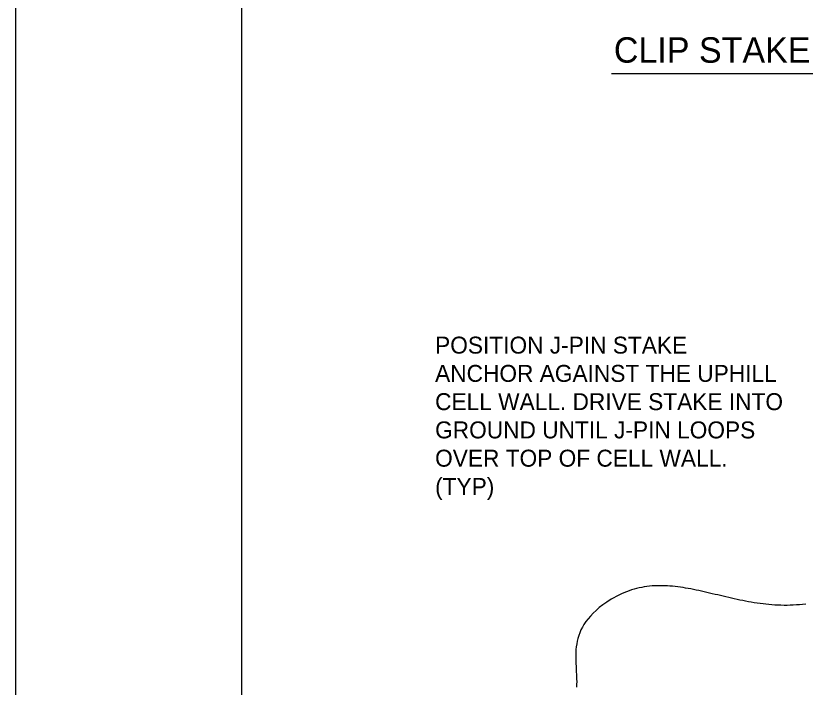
# Model space of a CAD drawing. Extents: x 638850 to 644908, y 297188 to 298900.
# Drawn here: x 638850.4 to 638990, y 297582.4 to 297701.2 of the extents above; entities that cross this region are included whole.
import ezdxf

# ---------------------------------------------------------------- set-up
doc = ezdxf.new("R2010")
doc.units = 0
for name, color, linetype in [('1', 7, 'Continuous'), ('2', 7, 'Continuous'), ('4', 7, 'Continuous'), ('PLT-BNDY', 7, 'Continuous')]:
    doc.layers.add(name, color=color, linetype=linetype)

msp = doc.modelspace()

# ---------------------------------------------------------------- linework, layer by layer
at = {"layer": '1'}
msp.add_line((638890.44, 297474.53), (638890.44, 298038.53), dxfattribs=at)
at = {"layer": '2'}
for points in [[(638980.51, 297597.44), (638980, 297597.52), (638979.51, 297597.63), (638979, 297597.72), (638978.5, 297597.83), (638977.99, 297597.93), (638977.5, 297598.03), (638977.01, 297598.16), (638976.51, 297598.26), (638976.03, 297598.37), (638975.54, 297598.49), (638975.06, 297598.6), (638974.57, 297598.73), (638974.09, 297598.83), (638973.61, 297598.94), (638973.13, 297599.07), (638972.65, 297599.17), (638972.19, 297599.28), (638971.71, 297599.39), (638971.23, 297599.5), (638970.77, 297599.59), (638970.3, 297599.69), (638969.82, 297599.78), (638969.36, 297599.87), (638968.9, 297599.95), (638968.43, 297600.02), (638967.97, 297600.09), (638967.51, 297600.15), (638967.06, 297600.21), (638966.6, 297600.26), (638966.13, 297600.3), (638965.68, 297600.33), (638965.22, 297600.35), (638964.76, 297600.36), (638964.31, 297600.36), (638963.86, 297600.36), (638963.4, 297600.33), (638962.95, 297600.32), (638962.51, 297600.27), (638962.04, 297600.21), (638961.59, 297600.15), (638961.15, 297600.07), (638960.68, 297599.98), (638960.23, 297599.87), (638959.78, 297599.75), (638959.34, 297599.62), (638958.89, 297599.47), (638958.43, 297599.3), (638957.98, 297599.11), (638957.53, 297598.93), (638957.08, 297598.71), (638956.62, 297598.48), (638956.17, 297598.22), (638955.72, 297597.95), (638955.72, 297597.95), (638954.97, 297597.46), (638954.27, 297596.98), (638953.62, 297596.49), (638953.05, 297596), (638952.53, 297595.5), (638952.05, 297595), (638951.63, 297594.51), (638951.26, 297594.02), (638950.92, 297593.52), (638950.63, 297593.03), (638950.38, 297592.54), (638950.17, 297592.03), (638950, 297591.53), (638949.84, 297591.03), (638949.72, 297590.54), (638949.63, 297590.05), (638949.56, 297589.55), (638949.5, 297589.06), (638949.47, 297588.56), (638949.47, 297588.07), (638949.46, 297587.58), (638949.47, 297587.08), (638949.48, 297586.59), (638949.52, 297586.09), (638949.53, 297585.62), (638949.56, 297585.12), (638949.59, 297584.64), (638949.59, 297584.64), (638949.61, 297584.23), (638949.61, 297583.82), (638949.63, 297583.42), (638949.63, 297583.42), (638949.61, 297582.91), (638949.59, 297582.4)], [(638990.17, 297597.12), (638989.59, 297597.05), (638989.04, 297597), (638988.48, 297596.95), (638987.93, 297596.92), (638987.39, 297596.89), (638986.83, 297596.87), (638986.29, 297596.87), (638985.75, 297596.89), (638985.21, 297596.9), (638984.68, 297596.94), (638984.14, 297596.98), (638983.61, 297597.03), (638983.09, 297597.08), (638982.58, 297597.14), (638982.06, 297597.2), (638981.55, 297597.28), (638981.02, 297597.35), (638980.51, 297597.44)]]:
    msp.add_lwpolyline(points, dxfattribs=at)
at = {"layer": '4'}
msp.add_line((638955.78, 297690.98), (639101.76, 297690.98), dxfattribs=at)
at = {"layer": 'PLT-BNDY'}
msp.add_lwpolyline([(638850.44, 298053.53), (639691.44, 298053.53), (639691.44, 297459.53), (638850.44, 297459.53)], close=True, dxfattribs=at)

# ---------------------------------------------------------------- texts
at = {"layer": '1'}
for s, p in [('POSITION J-PIN STAKE', (638924.59, 297641.42)), ('ANCHOR AGAINST THE UPHILL', (638924.59, 297636.42)), ('CELL WALL. DRIVE STAKE INTO', (638924.59, 297631.42)), ('GROUND UNTIL J-PIN LOOPS ', (638924.59, 297626.42)), ('OVER TOP OF CELL WALL.', (638924.59, 297621.42)), ('(TYP)', (638924.59, 297616.42))]:
    msp.add_text(s, height=3, dxfattribs=at).set_placement(p)
at = {"layer": '4'}
msp.add_text('CLIP STAKE ANCHOR & TENDON DETAIL', height=4.5, dxfattribs=at).set_placement((638956.2, 297692.88))

doc.saveas('drawing.dxf')
